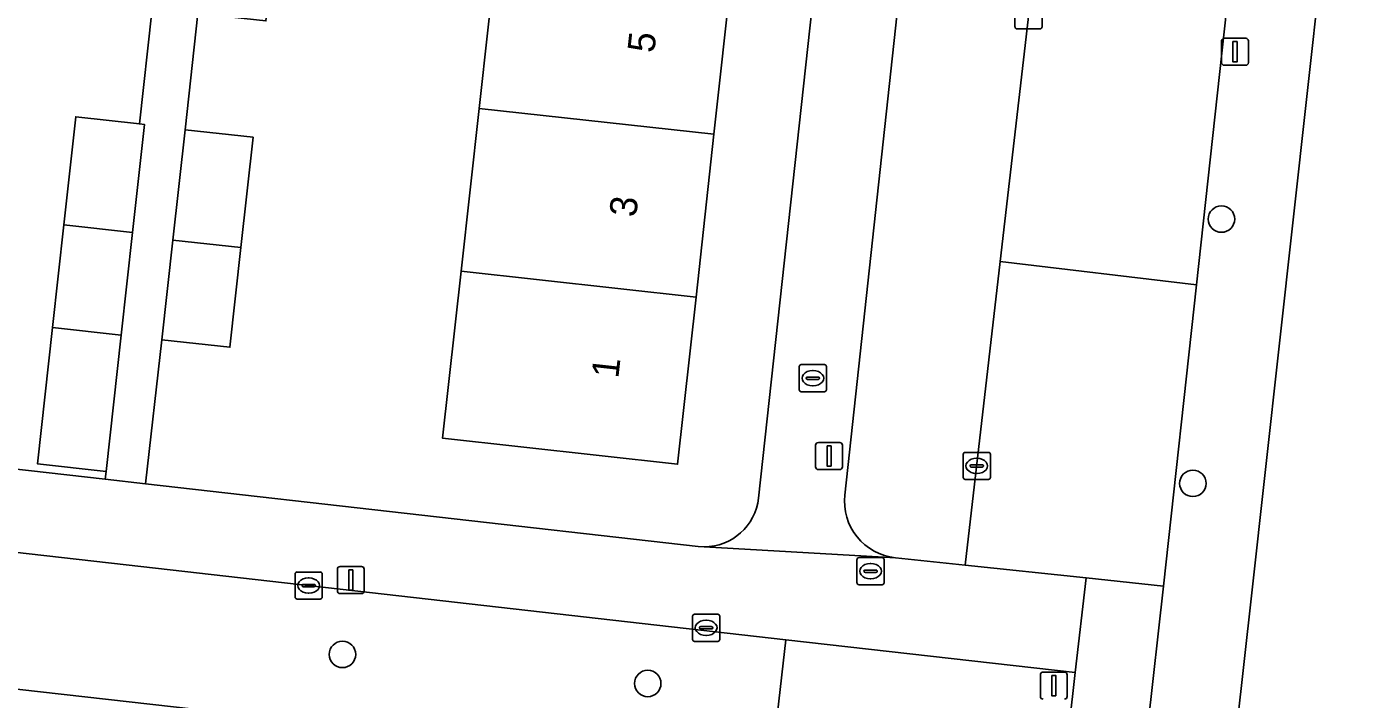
# Model space of a CAD drawing. Extents: x 161928 to 163071, y 386474 to 387428.
# Drawn here: x 162343.49 to 162393.09, y 386500.99 to 386525.82 of the extents above; entities that cross this region are included whole.
import ezdxf

# ---------------------------------------------------------------- set-up
doc = ezdxf.new("R2010")
doc.units = 0
for name, color, linetype in [('IMGEO_Boom', 7, 'Continuous'), ('IMGEO_Brandkraan', 7, 'Continuous'), ('IMGEO_Erf', 7, 'Continuous'), ('IMGEO_Fietspad_open', 7, 'Continuous'), ('IMGEO_Gemengd_bos', 7, 'Continuous'), ('IMGEO_Groenvoorziening', 7, 'Continuous'), ('IMGEO_Kolk', 7, 'Continuous'), ('IMGEO_Lichtmast', 7, 'Continuous'), ('IMGEO_Pand', 7, 'Continuous'), ('IMGEO_Pand_nummerreeks', 7, 'Continuous'), ('IMGEO_Parkeervlak_open', 7, 'Continuous'), ('IMGEO_Rijbaan_lokaal_open', 7, 'Continuous'), ('IMGEO_Rioolput', 7, 'Continuous'), ('IMGEO_Verkeersbordpaal', 7, 'Continuous'), ('IMGEO_Voetpad_open', 7, 'Continuous')]:
    doc.layers.add(name, color=color, linetype=linetype)

msp = doc.modelspace()

# ---------------------------------------------------------------- linework, layer by layer
at = {"layer": 'IMGEO_Boom'}
for centre in [(162387.602, 386518.723), (162386.547, 386508.962), (162355.146, 386502.646), (162366.419, 386501.572)]:
    msp.add_circle(centre, 0.489, dxfattribs=at)
at = {"layer": 'IMGEO_Brandkraan'}
for p, q in [((162372.015, 386512.42), (162372.015, 386513.272)), ((162372.09, 386513.346), (162372.942, 386513.346)), ((162373.016, 386513.272), (162373.016, 386512.42)), ((162372.274, 386512.84), (162372.274, 386512.852)), ((162372.712, 386512.803), (162372.314, 386512.803)), ((162372.317, 386512.889), (162372.715, 386512.889)), ((162372.503, 386513.126), (162372.528, 386513.126)), ((162372.758, 386512.852), (162372.758, 386512.84)), ((162372.942, 386512.346), (162372.09, 386512.346)), ((162372.526, 386512.566), (162372.501, 386512.566))]:
    msp.add_line(p, q, dxfattribs=at)
for points in [[(162372.015, 386512.42), (162372.015, 386513.272)], [(162372.09, 386513.346), (162372.942, 386513.346)], [(162373.016, 386513.272), (162373.016, 386512.42)], [(162372.942, 386512.346), (162372.09, 386512.346)]]:
    msp.add_lwpolyline(points, dxfattribs=at)
for centre, radius, start, end in [((162372.092, 386513.27), 0.0765, 91.552, 178.448), ((162372.092, 386513.27), 0.0765, 91.552, 178.448), ((162372.94, 386513.27), 0.0765, 1.552, 88.448), ((162372.94, 386513.27), 0.0765, 1.552, 88.448), ((162372.314, 386512.849), 0.0403, 85.8775, 175.7526), ((162372.311, 386512.839), 0.0366, 178.938, 274.7102), ((162372.715, 386512.846), 0.043, 264.8664, 352.4533), ((162372.719, 386512.851), 0.0386, 1.7309, 96.639), ((162372.092, 386512.422), 0.0765, 181.552, 268.448), ((162372.092, 386512.422), 0.0765, 181.552, 268.448), ((162372.94, 386512.422), 0.0765, 271.552, 358.448), ((162372.94, 386512.422), 0.0765, 271.552, 358.448)]:
    msp.add_arc(centre, radius, start, end, dxfattribs=at)
for centre, major_axis, ratio, start_param, end_param in [((162372.502, 386512.846), (-0.387, 0.002), 0.722429, 4.712389, 7.853982), ((162372.527, 386512.846), (-0.39, 0.002), 0.717154, 1.570796, 4.712389)]:
    msp.add_ellipse(centre, major_axis=major_axis, ratio=ratio, start_param=start_param, end_param=end_param, dxfattribs=at)
at = {"layer": 'IMGEO_Erf'}
for points in [[(162372.952, 386549.058), (162352.596, 386551.33), (162352.02, 386546.17), (162354.642, 386545.879), (162354.185, 386541.76), (162353.765, 386537.979), (162351.143, 386538.27), (162350.663, 386534.072), (162353.178, 386533.795), (162352.728, 386529.722), (162352.322, 386526.042), (162349.807, 386526.319), (162349.334, 386522.02), (162351.849, 386521.743), (162351.399, 386517.67), (162350.993, 386513.99), (162348.478, 386514.267), (162347.875, 386508.944), (162368.281, 386506.633), (162368.502, 386506.62)], [(162370.508, 386508.414), (162374.708, 386546.867)], [(162326.011, 386511.421), (162346.386, 386509.112), (162346.418, 386509.405), (162343.885, 386509.685), (162344.44, 386514.715), (162344.858, 386518.506), (162345.299, 386522.5), (162347.652, 386522.24), (162348.108, 386526.371), (162345.733, 386526.635), (162346.167, 386530.546)]]:
    msp.add_lwpolyline(points, dxfattribs=at)
msp.add_lwpolyline([(162360.855, 386528.826), (162358.072, 386529.133), (162358.735, 386535.146), (162361.518, 386534.839), (162362.182, 386540.852), (162362.863, 386547.022), (162371.538, 386546.065), (162370.857, 386539.894), (162370.193, 386533.881), (162369.529, 386527.868), (162368.865, 386521.854), (162368.201, 386515.841), (162367.52, 386509.669), (162358.846, 386510.627), (162359.527, 386516.799), (162360.191, 386522.812)], close=True, dxfattribs=at)
msp.add_arc((162368.506, 386508.634), 2.014, 269.8791, 353.7345, dxfattribs=at)
at = {"layer": 'IMGEO_Fietspad_open'}
msp.add_lwpolyline([(162384.878, 386500), (162385.46, 386505.167), (162382.604, 386505.469), (162382.205, 386501.975), (162381.983, 386500), (162381.458, 386496.265), (162380.871, 386491.346)], dxfattribs=at)
at = {"layer": 'IMGEO_Gemengd_bos'}
msp.add_lwpolyline([(162297.494, 386506.509), (162370.953, 386498.22), (162371.516, 386503.188), (162347.162, 386505.951), (162298.087, 386511.519)], close=True, dxfattribs=at)
at = {"layer": 'IMGEO_Groenvoorziening'}
msp.add_lwpolyline([(162403.736, 386500.851), (162402.426, 386501.414), (162400.812, 386502.787), (162398.903, 386505.27), (162398.498, 386506.688), (162398.496, 386509.637), (162399.631, 386518.179), (162399.756, 386522.109), (162400.829, 386530.225), (162401.385, 386531.893), (162401.792, 386532.644), (162402.544, 386533.465), (162403.05, 386533.82), (162393.322, 386546.486), (162388.71, 386504.804), (162388.173, 386499.956), (162392.481, 386496.031), (162393.962, 386495.368), (162395.688, 386495.013), (162402.946, 386494.167), (162403.383, 386497.92)], close=True, dxfattribs=at)
msp.add_lwpolyline([(162380.871, 386491.346), (162381.458, 386496.265), (162381.983, 386500), (162382.205, 386501.975), (162371.516, 386503.188), (162370.953, 386498.22), (162297.494, 386506.509), (162297.39, 386505.635), (162272.624, 386508.235), (162272.737, 386509.296), (162259.637, 386510.771), (162256.748, 386511.459), (162243.789, 386512.877), (162224.131, 386515.029), (162212.87, 386516.261), (162203.272, 386522.117), (162202.401, 386522.176), (162203.943, 386517.405), (162205.389, 386517.222), (162205.323, 386515.589), (162212.718, 386514.865), (162249.57, 386510.502)], dxfattribs=at)
at = {"layer": 'IMGEO_Kolk'}
for p, q in [((162379.979, 386525.822), (162379.979, 386526.674)), ((162380.98, 386526.674), (162380.98, 386525.822)), ((162380.906, 386525.748), (162380.054, 386525.748)), ((162378.068, 386509.181), (162378.068, 386510.033)), ((162378.143, 386510.107), (162378.995, 386510.107)), ((162378.556, 386509.887), (162378.581, 386509.887)), ((162379.069, 386510.033), (162379.069, 386509.181)), ((162378.327, 386509.601), (162378.327, 386509.613)), ((162378.765, 386509.564), (162378.367, 386509.564)), ((162378.37, 386509.65), (162378.768, 386509.65)), ((162378.579, 386509.327), (162378.554, 386509.327)), ((162378.811, 386509.613), (162378.811, 386509.601)), ((162378.995, 386509.107), (162378.143, 386509.107)), ((162353.399, 386504.762), (162353.399, 386505.614)), ((162353.474, 386505.688), (162354.326, 386505.688)), ((162353.887, 386505.468), (162353.912, 386505.468)), ((162354.4, 386505.614), (162354.4, 386504.762)), ((162353.658, 386505.182), (162353.658, 386505.194)), ((162354.096, 386505.145), (162353.698, 386505.145)), ((162353.701, 386505.231), (162354.099, 386505.231)), ((162353.91, 386504.908), (162353.885, 386504.908)), ((162354.142, 386505.194), (162354.142, 386505.182)), ((162354.326, 386504.688), (162353.474, 386504.688)), ((162368.075, 386503.201), (162368.075, 386504.053)), ((162368.15, 386504.127), (162369.002, 386504.127)), ((162368.563, 386503.907), (162368.588, 386503.907)), ((162369.076, 386504.053), (162369.076, 386503.201)), ((162368.334, 386503.621), (162368.334, 386503.633)), ((162368.772, 386503.584), (162368.374, 386503.584)), ((162368.377, 386503.67), (162368.775, 386503.67)), ((162368.586, 386503.347), (162368.561, 386503.347)), ((162368.818, 386503.633), (162368.818, 386503.621)), ((162369.002, 386503.127), (162368.15, 386503.127))]:
    msp.add_line(p, q, dxfattribs=at)
for points in [[(162379.979, 386525.822), (162379.979, 386526.674)], [(162380.98, 386526.674), (162380.98, 386525.822)], [(162380.906, 386525.748), (162380.054, 386525.748)], [(162378.068, 386509.181), (162378.068, 386510.033)], [(162378.143, 386510.107), (162378.995, 386510.107)], [(162379.069, 386510.033), (162379.069, 386509.181)], [(162378.995, 386509.107), (162378.143, 386509.107)], [(162353.399, 386504.762), (162353.399, 386505.614)], [(162353.474, 386505.688), (162354.326, 386505.688)], [(162354.4, 386505.614), (162354.4, 386504.762)], [(162354.326, 386504.688), (162353.474, 386504.688)], [(162368.075, 386503.201), (162368.075, 386504.053)], [(162368.15, 386504.127), (162369.002, 386504.127)], [(162369.076, 386504.053), (162369.076, 386503.201)], [(162369.002, 386503.127), (162368.15, 386503.127)]]:
    msp.add_lwpolyline(points, dxfattribs=at)
for centre, radius, start, end in [((162380.056, 386525.824), 0.0765, 181.552, 268.448), ((162380.056, 386525.824), 0.0765, 181.552, 268.448), ((162380.904, 386525.824), 0.0765, 271.552, 358.448), ((162380.904, 386525.824), 0.0765, 271.552, 358.448), ((162378.145, 386510.031), 0.0765, 91.552, 178.448), ((162378.145, 386510.031), 0.0765, 91.552, 178.448), ((162378.993, 386510.031), 0.0765, 1.552, 88.448), ((162378.993, 386510.031), 0.0765, 1.552, 88.448), ((162378.367, 386509.61), 0.0403, 85.8775, 175.7526), ((162378.364, 386509.6), 0.0366, 178.938, 274.7102), ((162378.768, 386509.607), 0.043, 264.8664, 352.4533), ((162378.772, 386509.612), 0.0386, 1.7309, 96.639), ((162378.145, 386509.183), 0.0765, 181.552, 268.448), ((162378.145, 386509.183), 0.0765, 181.552, 268.448), ((162378.993, 386509.183), 0.0765, 271.552, 358.448), ((162378.993, 386509.183), 0.0765, 271.552, 358.448), ((162353.476, 386505.612), 0.0765, 91.552, 178.448), ((162353.476, 386505.612), 0.0765, 91.552, 178.448), ((162354.324, 386505.612), 0.0765, 1.552, 88.448), ((162354.324, 386505.612), 0.0765, 1.552, 88.448), ((162353.698, 386505.191), 0.0403, 85.8775, 175.7526), ((162353.695, 386505.181), 0.0366, 178.938, 274.7102), ((162354.099, 386505.188), 0.043, 264.8664, 352.4533), ((162354.103, 386505.193), 0.0386, 1.7309, 96.639), ((162353.476, 386504.764), 0.0765, 181.552, 268.448), ((162353.476, 386504.764), 0.0765, 181.552, 268.448), ((162354.324, 386504.764), 0.0765, 271.552, 358.448), ((162354.324, 386504.764), 0.0765, 271.552, 358.448), ((162368.152, 386504.051), 0.0765, 91.552, 178.448), ((162368.152, 386504.051), 0.0765, 91.552, 178.448), ((162369, 386504.051), 0.0765, 1.552, 88.448), ((162369, 386504.051), 0.0765, 1.552, 88.448), ((162368.374, 386503.63), 0.0403, 85.8775, 175.7526), ((162368.371, 386503.62), 0.0366, 178.938, 274.7102), ((162368.775, 386503.627), 0.043, 264.8664, 352.4533), ((162368.779, 386503.632), 0.0386, 1.7309, 96.639), ((162368.152, 386503.203), 0.0765, 181.552, 268.448), ((162368.152, 386503.203), 0.0765, 181.552, 268.448), ((162369, 386503.203), 0.0765, 271.552, 358.448), ((162369, 386503.203), 0.0765, 271.552, 358.448)]:
    msp.add_arc(centre, radius, start, end, dxfattribs=at)
for centre, major_axis, ratio, start_param, end_param in [((162378.555, 386509.607), (-0.387, 0.002), 0.722429, 4.712389, 7.853982), ((162378.58, 386509.607), (-0.39, 0.002), 0.717154, 1.570796, 4.712389), ((162353.886, 386505.188), (-0.387, 0.002), 0.722429, 4.712389, 7.853982), ((162353.911, 386505.188), (-0.39, 0.002), 0.717154, 1.570796, 4.712389), ((162368.562, 386503.627), (-0.387, 0.002), 0.722429, 4.712389, 7.853982), ((162368.587, 386503.627), (-0.39, 0.002), 0.717154, 1.570796, 4.712389)]:
    msp.add_ellipse(centre, major_axis=major_axis, ratio=ratio, start_param=start_param, end_param=end_param, dxfattribs=at)
at = {"layer": 'IMGEO_Lichtmast'}
for p, q in [((162387.608, 386524.501), (162387.608, 386525.301)), ((162387.608, 386525.301), (162387.608, 386524.501)), ((162387.708, 386525.401), (162388.498, 386525.401)), ((162388.498, 386525.401), (162387.708, 386525.401)), ((162388.598, 386525.301), (162388.598, 386524.501)), ((162388.598, 386524.501), (162388.598, 386525.301)), ((162388.498, 386524.401), (162387.708, 386524.401)), ((162387.708, 386524.401), (162388.498, 386524.401)), ((162372.618, 386509.572), (162372.618, 386510.372)), ((162372.618, 386510.372), (162372.618, 386509.572)), ((162372.718, 386510.472), (162373.508, 386510.472)), ((162373.508, 386510.472), (162372.718, 386510.472)), ((162373.608, 386510.372), (162373.608, 386509.572)), ((162373.608, 386509.572), (162373.608, 386510.372)), ((162373.508, 386509.472), (162372.718, 386509.472)), ((162372.718, 386509.472), (162373.508, 386509.472)), ((162354.96, 386504.992), (162354.96, 386505.792)), ((162354.96, 386505.792), (162354.96, 386504.992)), ((162355.06, 386505.892), (162355.85, 386505.892)), ((162355.85, 386505.892), (162355.06, 386505.892)), ((162355.95, 386505.792), (162355.95, 386504.992)), ((162355.95, 386504.992), (162355.95, 386505.792)), ((162355.85, 386504.892), (162355.06, 386504.892)), ((162355.06, 386504.892), (162355.85, 386504.892))]:
    msp.add_line(p, q, dxfattribs=at)
for points in [[(162388.028, 386525.276), (162388.178, 386525.276), (162388.178, 386524.526), (162388.028, 386524.526), (162388.028, 386525.276)], [(162373.038, 386510.347), (162373.188, 386510.347), (162373.188, 386509.597), (162373.038, 386509.597), (162373.038, 386510.347)], [(162355.38, 386505.767), (162355.53, 386505.767), (162355.53, 386505.017), (162355.38, 386505.017), (162355.38, 386505.767)]]:
    msp.add_lwpolyline(points, dxfattribs=at)
for centre, start, end in [((162387.708, 386525.301), 90, 180), ((162387.708, 386525.301), 90, 180), ((162388.498, 386525.301), 0, 90), ((162388.498, 386525.301), 360, 90), ((162387.708, 386524.501), 180, 270), ((162387.708, 386524.501), 180, 270), ((162388.498, 386524.501), 270, 0), ((162388.498, 386524.501), 270, 0), ((162372.718, 386510.372), 90, 180), ((162372.718, 386510.372), 90, 180), ((162373.508, 386510.372), 0, 90), ((162373.508, 386510.372), 360, 90), ((162372.718, 386509.572), 180, 270), ((162372.718, 386509.572), 180, 270), ((162373.508, 386509.572), 270, 0), ((162373.508, 386509.572), 270, 0), ((162355.06, 386505.792), 90, 180), ((162355.06, 386505.792), 90, 180), ((162355.85, 386505.792), 0, 90), ((162355.85, 386505.792), 360, 90), ((162355.06, 386504.992), 180, 270), ((162355.06, 386504.992), 180, 270), ((162355.85, 386504.992), 270, 0), ((162355.85, 386504.992), 270, 0)]:
    msp.add_arc(centre, 0.1, start, end, dxfattribs=at)
at = {"layer": 'IMGEO_Pand'}
for points in [[(162360.855, 386528.826), (162360.191, 386522.812), (162368.865, 386521.854), (162369.529, 386527.868)], [(162368.201, 386515.841), (162368.865, 386521.854), (162360.191, 386522.812), (162359.527, 386516.799)], [(162347.834, 386522.22), (162347.652, 386522.24), (162345.299, 386522.5), (162344.858, 386518.506), (162347.393, 386518.228)], [(162351.399, 386517.67), (162351.849, 386521.743), (162349.334, 386522.02), (162348.884, 386517.948)], [(162344.858, 386518.506), (162344.44, 386514.715), (162346.974, 386514.435), (162347.393, 386518.228)], [(162348.884, 386517.948), (162348.478, 386514.267), (162350.993, 386513.99), (162351.399, 386517.67)], [(162359.527, 386516.799), (162358.846, 386510.627), (162367.52, 386509.669), (162368.201, 386515.841)], [(162346.974, 386514.435), (162344.44, 386514.715), (162343.885, 386509.685), (162346.418, 386509.405)]]:
    msp.add_lwpolyline(points, close=True, dxfattribs=at)
at = {"layer": 'IMGEO_Parkeervlak_open'}
msp.add_lwpolyline([(162381.15, 386532.061), (162379.433, 386517.155), (162386.677, 386516.292), (162387.869, 386527.229)], dxfattribs=at)
msp.add_lwpolyline([(162382.604, 386505.469), (162385.46, 386505.167), (162386.677, 386516.292), (162379.433, 386517.155), (162378.144, 386505.94)], close=True, dxfattribs=at)
at = {"layer": 'IMGEO_Rijbaan_lokaal_open'}
for points in [[(162375.565, 386506.213), (162378.144, 386505.94), (162379.433, 386517.155), (162381.15, 386532.061), (162391.61, 386625.86)], [(162377.72, 386545.644), (162373.695, 386508.531)]]:
    msp.add_lwpolyline(points, dxfattribs=at)
msp.add_arc((162375.786, 386508.305), 2.103, 173.8175, 263.9708, dxfattribs=at)
at = {"layer": 'IMGEO_Rioolput'}
for p, q in [((162374.145, 386505.292), (162374.145, 386506.144)), ((162374.22, 386506.218), (162375.072, 386506.218)), ((162374.633, 386505.998), (162374.658, 386505.998)), ((162375.146, 386506.144), (162375.146, 386505.292)), ((162374.404, 386505.712), (162374.404, 386505.724)), ((162374.842, 386505.675), (162374.444, 386505.675)), ((162374.447, 386505.761), (162374.845, 386505.761)), ((162374.656, 386505.438), (162374.631, 386505.438)), ((162374.888, 386505.724), (162374.888, 386505.712)), ((162375.072, 386505.218), (162374.22, 386505.218))]:
    msp.add_line(p, q, dxfattribs=at)
for points in [[(162374.145, 386505.292), (162374.145, 386506.144)], [(162374.22, 386506.218), (162375.072, 386506.218)], [(162375.146, 386506.144), (162375.146, 386505.292)], [(162375.072, 386505.218), (162374.22, 386505.218)]]:
    msp.add_lwpolyline(points, dxfattribs=at)
for centre, radius, start, end in [((162374.222, 386506.142), 0.0765, 91.552, 178.448), ((162374.222, 386506.142), 0.0765, 91.552, 178.448), ((162375.07, 386506.142), 0.0765, 1.552, 88.448), ((162375.07, 386506.142), 0.0765, 1.552, 88.448), ((162374.222, 386505.294), 0.0765, 181.552, 268.448), ((162374.222, 386505.294), 0.0765, 181.552, 268.448), ((162374.444, 386505.721), 0.0403, 85.8775, 175.7526), ((162374.441, 386505.711), 0.0366, 178.938, 274.7102), ((162374.845, 386505.718), 0.043, 264.8664, 352.4533), ((162374.849, 386505.723), 0.0386, 1.7309, 96.639), ((162375.07, 386505.294), 0.0765, 271.552, 358.448), ((162375.07, 386505.294), 0.0765, 271.552, 358.448)]:
    msp.add_arc(centre, radius, start, end, dxfattribs=at)
for centre, major_axis, ratio, start_param, end_param in [((162374.632, 386505.718), (-0.387, 0.002), 0.722429, 4.712389, 7.853982), ((162374.657, 386505.718), (-0.39, 0.002), 0.717154, 1.570796, 4.712389)]:
    msp.add_ellipse(centre, major_axis=major_axis, ratio=ratio, start_param=start_param, end_param=end_param, dxfattribs=at)
at = {"layer": 'IMGEO_Verkeersbordpaal'}
for p, q in [((162380.917, 386501.092), (162380.917, 386501.892)), ((162380.917, 386501.892), (162380.917, 386501.092)), ((162381.017, 386501.992), (162381.807, 386501.992)), ((162381.807, 386501.992), (162381.017, 386501.992)), ((162381.907, 386501.892), (162381.907, 386501.092)), ((162381.907, 386501.092), (162381.907, 386501.892))]:
    msp.add_line(p, q, dxfattribs=at)
msp.add_lwpolyline([(162381.337, 386501.867), (162381.487, 386501.867), (162381.487, 386501.117), (162381.337, 386501.117), (162381.337, 386501.867)], dxfattribs=at)
for centre, start, end in [((162381.017, 386501.892), 90, 180), ((162381.017, 386501.892), 90, 180), ((162381.807, 386501.892), 0, 90), ((162381.807, 386501.892), 360, 90), ((162381.017, 386501.092), 180, 270), ((162381.017, 386501.092), 180, 270), ((162381.807, 386501.092), 270, 0), ((162381.807, 386501.092), 270, 0)]:
    msp.add_arc(centre, 0.1, start, end, dxfattribs=at)
at = {"layer": 'IMGEO_Voetpad_open'}
for points in [[(162393.833, 386573.529), (162391.149, 386549.775), (162390.976, 386547.518), (162389.007, 386529.591), (162388.138, 386529.688), (162387.869, 386527.229), (162386.677, 386516.292), (162385.46, 386505.167), (162384.878, 386500), (162384.399, 386495.945), (162383.844, 386490.932)], [(162383.841, 386490.387), (162389.885, 386489.814), (162389.625, 386489.868), (162389.37, 386489.945), (162389.124, 386490.045), (162388.887, 386490.166), (162388.662, 386490.308), (162388.451, 386490.469), (162388.255, 386490.649), (162388.076, 386490.845), (162387.915, 386491.057), (162387.774, 386491.282), (162387.653, 386491.519), (162387.554, 386491.766), (162387.478, 386492.02), (162387.424, 386492.281), (162387.394, 386492.545), (162387.388, 386492.811), (162387.405, 386493.076), (162388.173, 386499.956), (162388.71, 386504.804), (162393.322, 386546.486), (162393.659, 386549.647), (162395.336, 386564.99)], [(162374.708, 386546.867), (162370.508, 386508.414)], [(162373.695, 386508.531), (162377.72, 386545.644)], [(162348.108, 386526.371), (162347.652, 386522.24), (162347.834, 386522.22), (162347.393, 386518.228), (162346.974, 386514.435), (162346.418, 386509.405), (162346.386, 386509.112), (162347.875, 386508.944), (162348.478, 386514.267), (162348.884, 386517.948), (162349.334, 386522.02), (162349.807, 386526.319)], [(162245.671, 386520.399), (162225.221, 386522.702), (162223.909, 386522.85), (162201.776, 386525.342), (162202.401, 386522.176), (162203.272, 386522.117), (162210.364, 386521.35), (162224.653, 386519.735), (162244.314, 386517.547), (162273.275, 386514.324), (162298.087, 386511.519), (162347.162, 386505.951), (162371.516, 386503.188), (162382.205, 386501.975), (162382.604, 386505.469), (162378.144, 386505.94), (162375.565, 386506.213), (162368.502, 386506.62), (162368.281, 386506.633), (162347.875, 386508.944), (162346.386, 386509.112), (162326.011, 386511.421)], [(162368.502, 386506.62), (162375.565, 386506.213)]]:
    msp.add_lwpolyline(points, dxfattribs=at)
for centre, radius, start, end in [((162368.506, 386508.634), 2.014, 269.8791, 353.7345), ((162375.786, 386508.305), 2.103, 173.8175, 263.9708)]:
    msp.add_arc(centre, radius, start, end, dxfattribs=at)

# ---------------------------------------------------------------- texts
at = {"layer": 'IMGEO_Pand_nummerreeks'}
for s, p in [('5', (162366.659, 386524.836)), ('3', (162365.989, 386518.77)), ('1', (162365.332, 386512.818))]:
    msp.add_text(s, height=1, rotation=83.7002, dxfattribs=at).set_placement(p)

doc.saveas('drawing.dxf')
